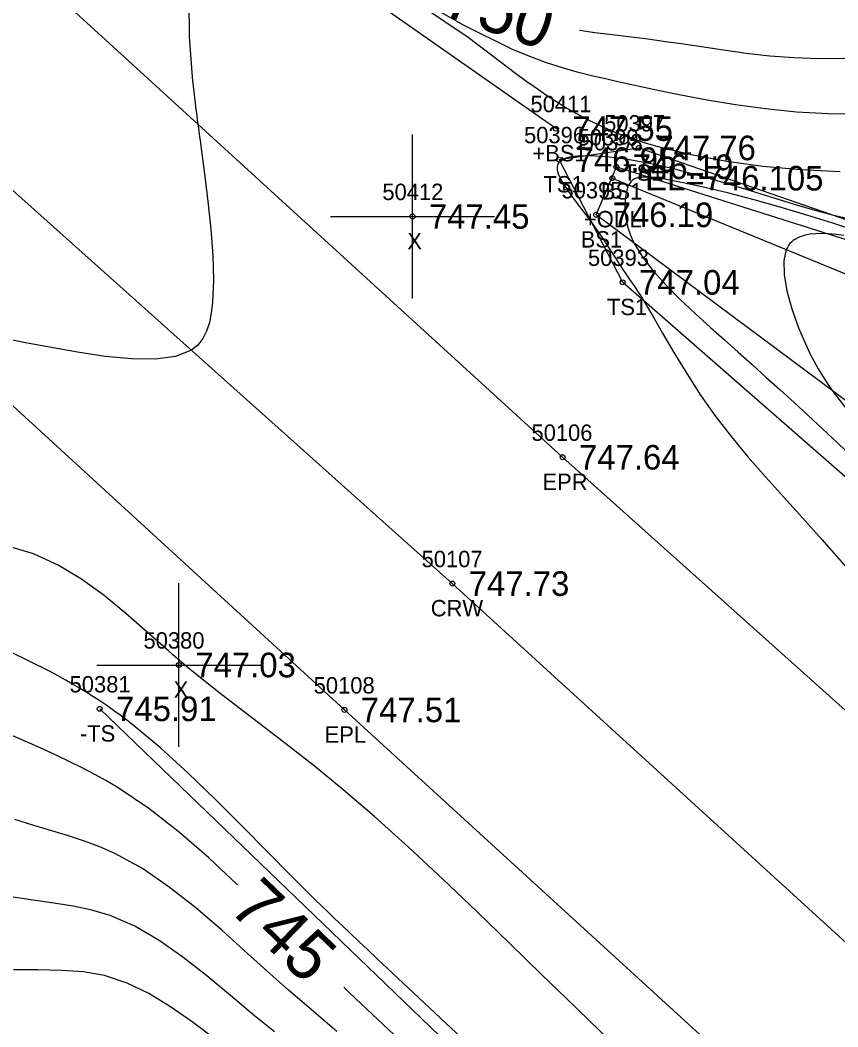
# Model space of a CAD drawing. Extents: x 1378535 to 1380697, y 997729 to 1000024.
# Drawn here: x 1379448.7 to 1379498.6, y 999123.6 to 999185 of the extents above; entities that cross this region are included whole.
import ezdxf

# ---------------------------------------------------------------- set-up
doc = ezdxf.new("R2010")
doc.units = 0
for name, color, linetype in [('RD_DTM_BkLn1', 7, 'Continuous'), ('RD_DTM_BkLn2', 7, 'Continuous'), ('RD_DTM_BkLn_txCode', 7, 'Continuous'), ('RD_DTM_Major1', 7, 'Continuous'), ('RD_DTM_Major1_Lbl', 7, 'Continuous'), ('RD_DTM_Minor1', 7, 'Continuous'), ('RD_EX_H2O', 7, 'Continuous'), ('RD_EX_H2O_txCode', 7, 'Continuous'), ('RD_EX_Misc', 7, 'Continuous'), ('RD_EX_Misc_txCode', 7, 'Continuous'), ('RD_EX_Road', 7, 'Continuous'), ('RD_EX_Road_txCode', 7, 'Continuous'), ('RD_EX_TX_H2O_ELEV', 7, 'Continuous'), ('RD_EX_TX_Misc_ELEV', 7, 'Continuous'), ('RD_EX_TX_Road_ELEV', 7, 'Continuous'), ('RD_HC_Survey_ELEV', 7, 'Continuous'), ('RD_HC_Survey_txCode', 7, 'Continuous'), ('RD_SMD_Locator', 7, 'Continuous')]:
    doc.layers.add(name, color=color, linetype=linetype)

msp = doc.modelspace()

# ---------------------------------------------------------------- linework, layer by layer
at = {"layer": 'RD_DTM_BkLn1'}
msp.add_lwpolyline([(1379644.889, 998995.516), (1379603.59, 999033.022), (1379560.539, 999073.024), (1379518.05, 999111.381), (1379475.069, 999150.602), (1379431.045, 999190.013), (1379385.062, 999231.968), (1379339.18, 999273.058), (1379294.588, 999314.047), (1379247.38, 999356.59), (1379201.7, 999398.205), (1379156.533, 999438.891)], dxfattribs=at)
at = {"layer": 'RD_DTM_BkLn2'}
for points in [[(1379481.385, 999178.365), (1379447.274, 999202.26), (1379412.093, 999233.015), (1379364.552, 999275.831), (1379323.483, 999312.277), (1379294.141, 999341.029), (1379256.243, 999374.618), (1379213.663, 999412.855)], [(1379590.863, 999069.858), (1379554.692, 999106.364), (1379518.005, 999140.512), (1379485.458, 999168.983), (1379481.585, 999176.47), (1379486.445, 999177.186), (1379505.06, 999170.751), (1379534.048, 999159.381)], [(1379607.26, 999087.123), (1379558.381, 999120.963), (1379521.291, 999145.187), (1379483.843, 999173.106), (1379485.07, 999176.038), (1379504.136, 999170), (1379531.971, 999158.123)], [(1379560.71, 999041.369), (1379522.229, 999080.615), (1379488.974, 999108.847), (1379453.566, 999142.959)]]:
    msp.add_lwpolyline(points, dxfattribs=at)
at = {"layer": 'RD_DTM_Major1'}
for points in [[(1379523.149, 999185.527), (1379517.326, 999184.877), (1379511.981, 999184.272), (1379507.356, 999183.696), (1379505.693, 999183.461), (1379504.17, 999183.238), (1379502.763, 999183.036), (1379501.446, 999182.863), (1379500.194, 999182.731), (1379498.982, 999182.647), (1379497.431, 999182.621), (1379495.911, 999182.676), (1379494.428, 999182.795), (1379492.987, 999182.958), (1379491.597, 999183.147), (1379490.262, 999183.346), (1379488.888, 999183.551), (1379488.212, 999183.649), (1379487.535, 999183.744), (1379486.849, 999183.835), (1379486.149, 999183.922), (1379484.986, 999184.057), (1379483.762, 999184.211), (1379482.818, 999184.358)], [(1379498.951, 999171.836), (1379498.469, 999171.902), (1379497.998, 999171.944), (1379497.608, 999171.959), (1379497.231, 999171.951), (1379496.871, 999171.916), (1379496.533, 999171.85), (1379496.225, 999171.748), (1379495.952, 999171.605), (1379495.843, 999171.528), (1379495.743, 999171.441), (1379495.652, 999171.345), (1379495.57, 999171.237), (1379495.497, 999171.119), (1379495.435, 999170.988), (1379495.285, 999170.311), (1379495.302, 999169.453), (1379495.468, 999168.457), (1379495.764, 999167.365), (1379496.173, 999166.218), (1379496.677, 999165.058), (1379496.897, 999164.608), (1379497.13, 999164.161), (1379497.379, 999163.715), (1379497.644, 999163.271), (1379497.928, 999162.826), (1379498.232, 999162.379), (1379499.381, 999160.884)], [(1379461.973, 999132.223), (1379461.966, 999132.229), (1379460.221, 999133.86), (1379458.427, 999135.42), (1379456.568, 999136.87), (1379454.63, 999138.171), (1379453.941, 999138.579), (1379453.236, 999138.97), (1379452.507, 999139.351), (1379451.749, 999139.728), (1379450.956, 999140.106), (1379450.122, 999140.492), (1379446.36, 999142.136)], [(1379472.164, 999122.453), (1379469.533, 999124.945), (1379468.784, 999125.653), (1379468.447, 999125.972)]]:
    msp.add_lwpolyline(points, dxfattribs=at)
at = {"layer": 'RD_DTM_Minor1'}
for points in [[(1379459.006, 999186.199), (1379459.03, 999183.963), (1379459.18, 999181.797), (1379459.206, 999181.526), (1379459.233, 999181.258), (1379459.26, 999180.995), (1379459.289, 999180.735), (1379459.318, 999180.478), (1379459.347, 999180.225), (1379459.38, 999179.955), (1379459.414, 999179.687), (1379459.448, 999179.422), (1379459.482, 999179.158), (1379459.517, 999178.895), (1379459.553, 999178.632), (1379459.582, 999178.412), (1379459.612, 999178.191), (1379459.672, 999177.748), (1379459.703, 999177.526), (1379459.733, 999177.302), (1379459.958, 999175.613), (1379460.167, 999173.911), (1379460.341, 999172.236), (1379460.458, 999170.626), (1379460.5, 999169.121), (1379460.445, 999167.759), (1379460.372, 999167.121), (1379460.256, 999166.537), (1379460.088, 999166.012), (1379459.857, 999165.551), (1379459.552, 999165.159), (1379459.163, 999164.841), (1379458.195, 999164.449), (1379456.955, 999164.286), (1379455.505, 999164.308), (1379453.907, 999164.468), (1379452.22, 999164.721), (1379450.505, 999165.02), (1379449.033, 999165.291), (1379447.574, 999165.588)], [(1379499.976, 999179.249), (1379497.996, 999179.263), (1379496.05, 999179.377), (1379494.158, 999179.57), (1379492.341, 999179.819), (1379490.618, 999180.105), (1379489.01, 999180.405), (1379488.199, 999180.566), (1379487.417, 999180.726), (1379486.656, 999180.888), (1379485.907, 999181.052), (1379485.159, 999181.22), (1379484.404, 999181.393), (1379483.562, 999181.591), (1379482.69, 999181.813), (1379481.777, 999182.072), (1379480.813, 999182.383), (1379479.787, 999182.761), (1379478.689, 999183.221), (1379475.75, 999184.683), (1379472.489, 999186.551)], [(1379498.722, 999175.731), (1379496.314, 999175.842), (1379494, 999176.056), (1379491.801, 999176.362), (1379489.742, 999176.746), (1379487.848, 999177.196), (1379486.902, 999177.463), (1379485.993, 999177.756), (1379485.105, 999178.086), (1379484.221, 999178.465), (1379483.324, 999178.903), (1379482.398, 999179.41), (1379481.87, 999179.722), (1379481.325, 999180.061), (1379480.76, 999180.428), (1379480.172, 999180.826), (1379479.559, 999181.257), (1379478.916, 999181.723), (1379476.037, 999183.923), (1379473.195, 999185.827)], [(1379499.385, 999172.819), (1379498.405, 999173.052), (1379497.199, 999173.375), (1379495.936, 999173.743), (1379494.634, 999174.14), (1379493.309, 999174.549), (1379491.98, 999174.954), (1379490.663, 999175.341), (1379489.676, 999175.614), (1379488.71, 999175.864), (1379487.771, 999176.087), (1379486.864, 999176.28), (1379485.991, 999176.441), (1379485.159, 999176.565), (1379484.451, 999176.643), (1379483.791, 999176.688), (1379483.191, 999176.699), (1379482.663, 999176.674), (1379482.22, 999176.613), (1379481.873, 999176.512), (1379481.793, 999176.476), (1379481.721, 999176.437), (1379481.659, 999176.394), (1379481.605, 999176.347), (1379481.559, 999176.296), (1379481.522, 999176.242), (1379481.476, 999176.138), (1379481.455, 999176.021), (1379481.457, 999175.892), (1379481.481, 999175.751), (1379481.528, 999175.598), (1379481.596, 999175.432), (1379481.811, 999175.033), (1379482.102, 999174.588), (1379482.446, 999174.111), (1379482.823, 999173.613), (1379483.209, 999173.107), (1379483.584, 999172.606), (1379483.903, 999172.157), (1379484.198, 999171.724), (1379484.472, 999171.305), (1379484.977, 999170.516), (1379485.215, 999170.146), (1379485.3, 999170.017), (1379485.385, 999169.889), (1379485.47, 999169.762), (1379485.642, 999169.51), (1379485.729, 999169.382), (1379485.878, 999169.166), (1379486.032, 999168.942), (1379486.192, 999168.705), (1379486.36, 999168.451), (1379486.538, 999168.175), (1379486.726, 999167.874), (1379487.267, 999166.964), (1379487.887, 999165.892), (1379488.585, 999164.698), (1379489.359, 999163.422), (1379490.21, 999162.105), (1379491.134, 999160.787), (1379492.084, 999159.555), (1379493.095, 999158.34), (1379494.159, 999157.125), (1379495.271, 999155.891), (1379496.423, 999154.62), (1379497.61, 999153.295), (1379499.383, 999151.252)], [(1379499.786, 999172.09), (1379498.262, 999172.593), (1379496.683, 999173.088), (1379495.067, 999173.566), (1379493.483, 999174.009), (1379491.934, 999174.416), (1379490.472, 999174.771), (1379489.149, 999175.062), (1379488.019, 999175.271), (1379487.134, 999175.384), (1379486.989, 999175.394), (1379486.856, 999175.4), (1379486.734, 999175.4), (1379486.622, 999175.396), (1379486.519, 999175.387), (1379486.425, 999175.373), (1379486.285, 999175.338), (1379486.166, 999175.288), (1379486.063, 999175.222), (1379485.975, 999175.14), (1379485.899, 999175.042), (1379485.832, 999174.926), (1379485.777, 999174.802), (1379485.728, 999174.662), (1379485.686, 999174.508), (1379485.651, 999174.341), (1379485.624, 999174.16), (1379485.604, 999173.967), (1379485.592, 999173.602), (1379485.612, 999173.205), (1379485.67, 999172.781), (1379485.774, 999172.335), (1379485.928, 999171.871), (1379486.14, 999171.393), (1379486.644, 999170.556), (1379487.301, 999169.7), (1379488.08, 999168.831), (1379488.948, 999167.958), (1379489.873, 999167.087), (1379490.821, 999166.224), (1379491.664, 999165.466), (1379492.504, 999164.714), (1379493.345, 999163.962), (1379494.189, 999163.205), (1379495.042, 999162.436), (1379495.906, 999161.649), (1379496.757, 999160.865), (1379497.633, 999160.049), (1379498.548, 999159.19), (1379499.513, 999158.277)], [(1379484.772, 999122.623), (1379482.013, 999125.298), (1379480.532, 999126.737), (1379478.581, 999128.636), (1379476.557, 999130.593), (1379474.487, 999132.566), (1379472.399, 999134.51), (1379470.32, 999136.383), (1379468.277, 999138.139), (1379466.667, 999139.453), (1379465.103, 999140.681), (1379463.588, 999141.842), (1379462.128, 999142.954), (1379460.726, 999144.037), (1379459.386, 999145.109), (1379459.11, 999145.337), (1379458.837, 999145.566), (1379458.565, 999145.795), (1379458.295, 999146.026), (1379458.027, 999146.258), (1379457.758, 999146.491), (1379456.466, 999147.633), (1379455.162, 999148.773), (1379453.831, 999149.865), (1379452.459, 999150.865), (1379451.031, 999151.728), (1379449.531, 999152.41), (1379448.098, 999152.849)], [(1379475.953, 999122.58), (1379473.033, 999125.316), (1379470.486, 999127.706), (1379469.91, 999128.248), (1379469.368, 999128.76), (1379468.854, 999129.247), (1379468.364, 999129.714), (1379467.892, 999130.165), (1379467.435, 999130.606), (1379467.071, 999130.958), (1379466.712, 999131.308), (1379466.354, 999131.66), (1379465.995, 999132.014), (1379465.632, 999132.375), (1379465.264, 999132.744), (1379463.804, 999134.224), (1379462.251, 999135.802), (1379460.629, 999137.422), (1379458.964, 999139.026), (1379457.284, 999140.557), (1379455.612, 999141.957), (1379455.213, 999142.269), (1379454.813, 999142.572), (1379454.41, 999142.867), (1379454, 999143.155), (1379453.582, 999143.439), (1379453.152, 999143.718), (1379452.75, 999143.97), (1379452.335, 999144.221), (1379451.904, 999144.474), (1379451.455, 999144.728), (1379450.987, 999144.986), (1379450.498, 999145.249), (1379446.841, 999147.046)], [(1379468.019, 999123.267), (1379466.044, 999124.969), (1379465.089, 999125.798), (1379464.142, 999126.633), (1379462.585, 999128.036), (1379461.014, 999129.446), (1379459.425, 999130.812), (1379457.812, 999132.084), (1379456.17, 999133.209), (1379454.494, 999134.137), (1379453.583, 999134.539), (1379452.647, 999134.89), (1379451.673, 999135.211), (1379450.647, 999135.523), (1379449.556, 999135.846), (1379448.385, 999136.2)], [(1379464.227, 999123.243), (1379463.013, 999124.234), (1379461.548, 999125.46), (1379460.095, 999126.666), (1379458.644, 999127.805), (1379457.184, 999128.831), (1379455.705, 999129.697), (1379454.196, 999130.356), (1379453.095, 999130.684), (1379451.957, 999130.922), (1379450.765, 999131.108), (1379449.503, 999131.281), (1379448.154, 999131.478)], [(1379460.531, 999122.856), (1379459.197, 999123.863), (1379457.881, 999124.785), (1379456.565, 999125.585), (1379455.231, 999126.229), (1379453.861, 999126.679), (1379452.573, 999126.906), (1379451.228, 999127.001), (1379449.812, 999127.023), (1379448.313, 999127.028)]]:
    msp.add_lwpolyline(points, dxfattribs=at)
at = {"layer": 'RD_EX_H2O'}
msp.add_lwpolyline([(1379484.824, 999175.339), (1379503.011, 999167.881), (1379529.575, 999154.745)], dxfattribs=at)
at = {"layer": 'RD_EX_Misc'}
for p, q in [((1379472.638, 999168.004), (1379472.638, 999178.004)), ((1379467.638, 999173.004), (1379477.638, 999173.004)), ((1379458.393, 999140.633), (1379458.393, 999150.633)), ((1379453.393, 999145.633), (1379463.393, 999145.633))]:
    msp.add_line(p, q, dxfattribs=at)
at = {"layer": 'RD_EX_Road'}
for points in [[(1379652.216, 999003.544), (1379610.671, 999040.913), (1379567.405, 999079.792), (1379524.774, 999119.811), (1379481.793, 999158.312), (1379438.693, 999197.69), (1379392.81, 999238.626), (1379346.749, 999280.784), (1379301.799, 999321.656), (1379254.546, 999364.519), (1379209.475, 999405.54), (1379163.997, 999446.485)], [(1379637.067, 998987.215), (1379597.137, 999025.676), (1379553.307, 999065.907), (1379510.702, 999104.297), (1379468.488, 999142.894), (1379424.884, 999182.89), (1379377.902, 999224.837), (1379333.605, 999264.984), (1379287.277, 999307.211), (1379240.784, 999348.984), (1379194.921, 999391.17), (1379151.382, 999431.093)]]:
    msp.add_lwpolyline(points, dxfattribs=at)
at = {"layer": 'RD_SMD_Locator'}
for centre in [(1379481.385, 999178.365), (1379486.445, 999177.186), (1379481.585, 999176.47), (1379485.07, 999176.038), (1379484.824, 999175.339), (1379483.843, 999173.106), (1379472.638, 999173.004), (1379485.458, 999168.983), (1379481.793, 999158.312), (1379475.069, 999150.602), (1379458.393, 999145.633), (1379453.566, 999142.959), (1379468.488, 999142.894)]:
    msp.add_circle(centre, 0.15, dxfattribs=at)

# ---------------------------------------------------------------- texts
at = {"layer": 'RD_DTM_BkLn_txCode'}
for s, p in [('50411', (1379479.834, 999179.365)), ('50397', (1379484.327, 999178.186)), ('50396', (1379479.443, 999177.47)), ('50398', (1379482.952, 999177.038)), ('+BS1', (1379479.952, 999176.365)), ('TS1', (1379485.484, 999175.186)), ('TS1', (1379480.624, 999174.47)), ('50395', (1379481.725, 999174.106)), ('BS1', (1379484.125, 999174.038)), ('BS1', (1379482.898, 999171.106)), ('50393', (1379483.34, 999169.983)), ('TS1', (1379484.497, 999166.983)), ('50381', (1379451.731, 999143.959)), ('-TS', (1379452.361, 999140.959))]:
    msp.add_text(s, height=1, dxfattribs=at).set_placement(p)
at = {"layer": 'RD_DTM_Major1_Lbl'}
for s, rotation, p in [('750', 340.70405, (1379474.292, 999185.348)), ('745', 316.00439, (1379461.349, 999130.71))]:
    msp.add_text(s, height=3, rotation=rotation, dxfattribs=at).set_placement(p)
at = {"layer": 'RD_EX_H2O_txCode'}
for s, p in [('50399', (1379482.706, 999177.339)), ('+ODL', (1379483.092, 999172.339))]:
    msp.add_text(s, height=1, dxfattribs=at).set_placement(p)
at = {"layer": 'RD_EX_Misc_txCode'}
for s, p in [('50412', (1379470.803, 999174.004)), ('X', (1379472.323, 999171.004)), ('50380', (1379456.236, 999146.633)), ('X', (1379458.078, 999143.633))]:
    msp.add_text(s, height=1, dxfattribs=at).set_placement(p)
at = {"layer": 'RD_EX_Road_txCode'}
for s, p in [('50106', (1379479.895, 999159.312)), ('EPR', (1379480.565, 999156.312)), ('50108', (1379466.614, 999143.894)), ('EPL', (1379467.283, 999140.894))]:
    msp.add_text(s, height=1, dxfattribs=at).set_placement(p)
at = {"layer": 'RD_EX_TX_H2O_ELEV'}
msp.add_text('EL=746.105', height=1.5, dxfattribs=at).set_placement((1379486.824, 999174.589))
at = {"layer": 'RD_EX_TX_Misc_ELEV'}
for s, p in [('747.55', (1379482.385, 999177.615)), ('747.76', (1379487.445, 999176.436)), ('746.95', (1379482.585, 999175.72)), ('746.19', (1379486.07, 999175.288)), ('746.19', (1379484.843, 999172.356)), ('747.45', (1379473.638, 999172.254)), ('747.04', (1379486.458, 999168.233)), ('747.03', (1379459.393, 999144.883)), ('745.91', (1379454.566, 999142.209))]:
    msp.add_text(s, height=1.5, dxfattribs=at).set_placement(p)
at = {"layer": 'RD_EX_TX_Road_ELEV'}
for s, p in [('747.64', (1379482.793, 999157.562)), ('747.51', (1379469.488, 999142.144))]:
    msp.add_text(s, height=1.5, dxfattribs=at).set_placement(p)
at = {"layer": 'RD_HC_Survey_ELEV'}
msp.add_text('747.73', height=1.5, dxfattribs=at).set_placement((1379476.069, 999149.852))
at = {"layer": 'RD_HC_Survey_txCode'}
for s, p in [('50107', (1379473.195, 999151.602)), ('CRW', (1379473.754, 999148.602))]:
    msp.add_text(s, height=1, dxfattribs=at).set_placement(p)

doc.saveas('drawing.dxf')
